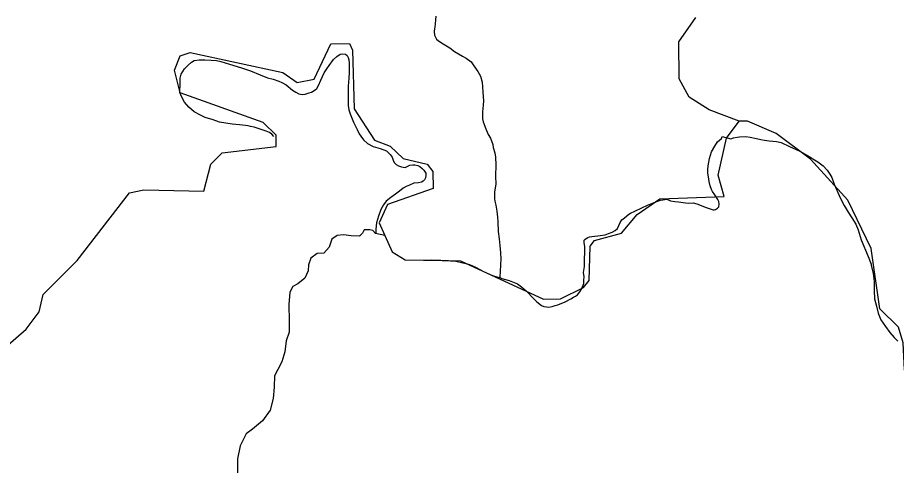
# Model space of a CAD drawing. Extents: x 2082433 to 2279600, y 546599 to 755198.
# Drawn here: x 2179656 to 2184792, y 637688 to 640303 of the extents above; entities that cross this region are included whole.
import ezdxf

# ---------------------------------------------------------------- set-up
doc = ezdxf.new("R2010")
doc.units = 0
doc.layers.add('Exist Hydrographic Creek Single Shore', color=7, linetype='Continuous')
doc.layers.add('Exist Hydrographic Misc Water Feature', color=7, linetype='Continuous')

msp = doc.modelspace()

# ---------------------------------------------------------------- linework, layer by layer
at = {"layer": 'Exist Hydrographic Creek Single Shore'}
for points in [[(2183872.6, 639698.5), (2183697.5, 639764.4), (2183580.6, 639838.9), (2183521.5, 639945.1), (2183520.5, 640161.6), (2183619.6, 640303.9)], [(2179491.4, 638298.3), (2179706.5, 638484.2), (2179781.3, 638584.4), (2179805.3, 638685.6), (2180004.5, 638884.9), (2180310.4, 639278.9), (2180393.4, 639296.9), (2180743.5, 639289.8), (2180784.5, 639446.4), (2180850.5, 639513.9), (2181166.5, 639550.2), (2181166.5, 639615.7), (2181090.4, 639689.4), (2180606.5, 639863.3), (2180572.5, 639995.2), (2180605.5, 640079.8), (2180663.5, 640098.3), (2181205.5, 639982.3), (2181289.5, 639924.8), (2181389.4, 639942.5), (2181487.4, 640150.4), (2181596.5, 640151.5), (2181613.5, 640111.8), (2181623.6, 639770.4), (2181741.5, 639587.6), (2181832.5, 639553), (2181908.6, 639479.3), (2182050.5, 639446.9), (2182083.5, 639403.6), (2182084.5, 639305.1), (2181818.6, 639212.1), (2181768.5, 639104.9), (2181802, 639030.5)], [(2181802, 639030.5), (2181844.4, 638936.1), (2181920.5, 638888.6), (2182244.5, 638882), (2182729.4, 638659), (2182829.5, 638660.2), (2182962.6, 638726.4), (2182995.6, 638768.4), (2183002.5, 638968.3), (2183027.6, 639000.6), (2183185.5, 639043.3), (2183276.5, 639153), (2183409.6, 639245.4), (2183784.4, 639257.5), (2183749.6, 639382.9), (2183798.6, 639598.4), (2183872.6, 639698.5)], [(2185814.5, 638563.4), (2185770.6, 638584), (2185544.6, 638742.8), (2185392.4, 638998.5), (2185326.6, 639032.6), (2185226.6, 638982.2), (2185227.6, 638805), (2185320.5, 638573.5), (2185313.5, 638367), (2185206.5, 638156), (2185089.6, 638079.6), (2184981.5, 638081.8), (2184881.4, 638139.6), (2184839.6, 638245.4), (2184830.6, 638403.1), (2184804.6, 638495.4), (2184695.5, 638602.6), (2184643.6, 638954.7), (2184508.5, 639236.2), (2184290.5, 639476.8), (2184089.5, 639625.2), (2183922.4, 639697.5), (2183872.6, 639698.5)]]:
    msp.add_lwpolyline(points, dxfattribs=at)
at = {"layer": 'Exist Hydrographic Misc Water Feature'}
msp.add_line((2183773.7, 639609.4), (2183823.6, 639595.7), dxfattribs=at)
for points in [[(2182100.3, 640311.6), (2182098.4, 640289.6), (2182096.6, 640265.5), (2182094.8, 640247.5), (2182092.7, 640239.8), (2182090.5, 640221.4), (2182092.7, 640199.6), (2182103.2, 640177.7), (2182115.1, 640167.8), (2182143.2, 640149.8), (2182182.9, 640126.3), (2182209.4, 640104.1), (2182255.3, 640078.5), (2182277.7, 640066.6), (2182305.8, 640044.9), (2182321.8, 640021), (2182345.7, 639989), (2182361.9, 639961), (2182370.6, 639925.2), (2182372.6, 639899.4), (2182374.4, 639867.4), (2182379, 639817.3), (2182377.5, 639791.2), (2182373.2, 639753.2), (2182373.4, 639725.2), (2182373.6, 639711.4), (2182377.7, 639693.3), (2182391.9, 639653.5), (2182405.8, 639619.7), (2182420, 639599.8), (2182432.5, 639561.8), (2182436.2, 639543.8), (2182444.8, 639513.7), (2182448.5, 639488), (2182450.9, 639443.8), (2182449.3, 639378), (2182451.5, 639329.8), (2182443.8, 639285.9), (2182442.3, 639246), (2182444.2, 639231.9), (2182450.3, 639207.9), (2182456.7, 639172.1), (2182460.8, 639138.2), (2182463, 639110.2), (2182465.1, 639053.9), (2182469.4, 639010.3), (2182473.7, 638972.4), (2182478, 638930.3), (2182480.3, 638894.3), (2182478.2, 638860.1), (2182476.8, 638820.2), (2182474.7, 638790.1), (2182474.7, 638784.5)], [(2181152.7, 639608.4), (2181142.3, 639622.5), (2181128.6, 639632.2), (2181108.3, 639640.2), (2181090.6, 639646.1), (2181068.5, 639653.9), (2181038.7, 639663.7), (2181016.4, 639667.9), (2181002.7, 639671.6), (2180988.5, 639673.3), (2180952, 639677.2), (2180910.2, 639681), (2180836.1, 639692.7), (2180798, 639706.5), (2180752.3, 639720.4), (2180724.4, 639733.9), (2180687.7, 639753.6), (2180655.9, 639779.5), (2180631.5, 639809.6), (2180615.3, 639837.5), (2180603.4, 639865.3), (2180605.1, 639921.1), (2180606.7, 639949.1), (2180612.4, 639973.4), (2180620.8, 639987.2), (2180630.7, 640003.1), (2180652.2, 640025.4), (2180672.7, 640043.4), (2180688.5, 640051.6), (2180716.4, 640055.9), (2180750.4, 640056), (2180786.3, 640054.3), (2180818.3, 640052.3), (2180844.1, 640046.8), (2180894.6, 640031), (2180964.5, 640009.1), (2181016.4, 639991.5), (2181072.8, 639968), (2181116.5, 639952.1), (2181148.9, 639944.3), (2181182.5, 639932.3), (2181200.7, 639924.7), (2181224.7, 639910.5), (2181262.9, 639878.9), (2181281.3, 639867.1), (2181299.2, 639857.1), (2181319.3, 639853.3), (2181337.1, 639855.4), (2181359.2, 639863.4), (2181373.2, 639867.4), (2181394.9, 639881.6), (2181405, 639889.8), (2181415.2, 639905.7), (2181428.5, 639937.8), (2181448.4, 639979.8), (2181462.2, 640004.1), (2181476.3, 640022.2), (2181501.7, 640058.5), (2181522.3, 640076.5), (2181541.7, 640088.6), (2181555.7, 640090.5), (2181571.5, 640088.5), (2181581.7, 640080.9), (2181588.1, 640070.6), (2181592, 640056.6), (2181594.2, 640038.9), (2181594.2, 640010.9), (2181594.6, 639982.8), (2181592.4, 639948.7), (2181588.5, 639902.7), (2181587.3, 639838.7), (2181587.5, 639788.8), (2181591.6, 639764.7), (2181599.8, 639740.7), (2181619.9, 639693.1), (2181640.2, 639649.1), (2181652.5, 639623.3), (2181662.3, 639611.2), (2181678.3, 639589.3), (2181700.6, 639567.8), (2181734.5, 639549.6), (2181774.7, 639537.9), (2181811.2, 639524.3), (2181832.9, 639504.3), (2181845, 639488.3), (2181851, 639470.4), (2181857.1, 639456.5), (2181869.2, 639444.5), (2181881.1, 639436.6), (2181899.5, 639430.6), (2181909.6, 639428.7), (2181921.5, 639426.9), (2181933.2, 639432.8), (2181949, 639441), (2181965, 639443), (2181977.5, 639443.2), (2181995.5, 639439.2), (2182007.2, 639433.4), (2182021.3, 639421.6), (2182029.6, 639411.4)], [(2182474.7, 638784.5), (2182486.6, 638780.2), (2182528.9, 638768.5), (2182558.8, 638756.7), (2182577, 638748.7), (2182600.8, 638730.9), (2182629.1, 638707.1), (2182675.7, 638659.6), (2182691.3, 638643.4), (2182717.7, 638621.6), (2182731.6, 638615.8), (2182747.6, 638613.8), (2182757.9, 638611.9), (2182779.8, 638615.8), (2182797.5, 638622.1), (2182813.3, 638626.2), (2182855.7, 638642.5), (2182889.1, 638660.6), (2182904.9, 638670.8), (2182917.4, 638676.6), (2182928.9, 638685), (2182941, 638701), (2182950.9, 638716.9), (2182964.6, 638751), (2182964.6, 638769.2), (2182966.2, 638788.9), (2182964.2, 638815.1), (2182968.3, 638849), (2182969.9, 638892.9), (2182971.6, 638933.2), (2182971.4, 638964.9), (2182967.3, 638989), (2182967.5, 639002.8), (2182971.2, 639007.1), (2182978.9, 639013.2), (2182989.2, 639019), (2182999.2, 639023.1), (2183011.1, 639025.4), (2183027.3, 639027.4), (2183047, 639029.3), (2183061.2, 639031.6), (2183089.5, 639035.5), (2183109.2, 639041.8), (2183130.9, 639049.9), (2183149.1, 639060.1), (2183161, 639072.1), (2183169, 639090), (2183176.8, 639106.2), (2183186.7, 639122.2), (2183202.2, 639134.4), (2183228.7, 639154.4), (2183238.5, 639160.6), (2183262.3, 639172.8), (2183304.4, 639192.8), (2183338, 639206.8), (2183366.1, 639219.2), (2183386.2, 639227.1), (2183414.1, 639237.5), (2183427.6, 639239.5), (2183449.7, 639241.8), (2183471.7, 639233.6), (2183497.9, 639230.1), (2183518, 639227.9), (2183560.1, 639222.3), (2183576.3, 639220.3), (2183603.9, 639220.5), (2183625.9, 639214.8), (2183641.9, 639208.8), (2183673.9, 639197), (2183698.1, 639188.9), (2183721.8, 639181.2), (2183727.8, 639181.2), (2183734.1, 639183), (2183746.2, 639189.3), (2183753.8, 639197.5), (2183755.7, 639213.4), (2183753.6, 639229.2), (2183747.7, 639241.4), (2183731.5, 639269), (2183717.3, 639287), (2183711.4, 639299.2), (2183703.2, 639321.2), (2183697.2, 639345.2), (2183692.9, 639373), (2183690.7, 639394.8), (2183690.7, 639415.1), (2183692.7, 639437.1), (2183700.3, 639481), (2183712.2, 639518.9), (2183730.3, 639553.1), (2183745.6, 639577.1), (2183757.5, 639587.1), (2183769.8, 639597.4), (2183773.7, 639609.4)], [(2183823.6, 639595.7), (2183840, 639601.8), (2183861.5, 639603.8), (2183875.4, 639605.8), (2183911.5, 639608), (2183937.6, 639604.1), (2183973.7, 639596.2), (2183999.7, 639590.7), (2184021.4, 639586.6), (2184047.7, 639583), (2184091.6, 639579.2), (2184117.8, 639573.2), (2184167.8, 639549.5), (2184227.9, 639522.1), (2184258.1, 639506.2), (2184285.9, 639490.2), (2184304.4, 639478.5), (2184332.3, 639460.5), (2184364.5, 639436.6), (2184386.6, 639413), (2184403, 639389), (2184414.9, 639369), (2184429.1, 639331.1), (2184465.6, 639247.3), (2184487.5, 639205.5), (2184509.7, 639167.6), (2184532.2, 639133.9), (2184554.4, 639096), (2184568.5, 639063.9), (2184587, 639006.3), (2184627.2, 638908.6), (2184645.4, 638862.4), (2184643.8, 638856.6), (2184655.7, 638808.6), (2184662, 638762.6), (2184662.4, 638708.6), (2184664.7, 638660.8), (2184674.9, 638618.7), (2184685, 638576.6), (2184701.2, 638538.9), (2184727.4, 638499.3), (2184753.7, 638465.3), (2184778.1, 638435.7), (2184799.8, 638413.7)], [(2182029.6, 639411.4), (2182041.4, 639393.8), (2182041.4, 639381.6), (2182039.6, 639367.7), (2182033.9, 639355.6), (2182025.7, 639347.5), (2182015.8, 639341.7), (2181998, 639337.4), (2181971.7, 639335.3), (2181945.9, 639325.1), (2181926.2, 639317.1), (2181910, 639306.9), (2181888.3, 639288.7), (2181864.3, 639272.5), (2181836.4, 639252.4), (2181810.6, 639230.3), (2181795, 639210.3), (2181778.8, 639182), (2181765.2, 639143.9), (2181752.9, 639104), (2181749.7, 639068), (2181749.9, 639044)], [(2181802, 639030.5), (2181747.8, 639042.2), (2181732.2, 639060.5), (2181714.2, 639062.8), (2181682.2, 639063.3), (2181671.9, 639043.4), (2181653.7, 639027.6), (2181605.7, 639028.4), (2181559.8, 639035.1), (2181523.7, 639029.7), (2181491.5, 639010.2), (2181476.7, 638962.3), (2181446.2, 638926.8), (2181406.2, 638925.4), (2181369.7, 638897.9), (2181355.1, 638860.2), (2181354.7, 638824.1), (2181334, 638782.4), (2181293.4, 638749), (2181263.5, 638733.4), (2181246.7, 638699.7), (2181241.7, 638627.7), (2181242.2, 638529.6), (2181243.2, 638465.5), (2181226.4, 638415.7), (2181217.5, 638351.8), (2181200.7, 638294), (2181175.9, 638248.3), (2181157.5, 638210.6), (2181154.4, 638144.6), (2181149.5, 638078.7), (2181132.4, 638010.8), (2181087.5, 637949.5), (2181028.7, 637900.3), (2180992.2, 637872.9), (2180957.1, 637803.3), (2180941.1, 637727.7), (2180941.1, 637627.8)], [(2182028.5, 638887.5), (2182072.4, 638887.8), (2182130.2, 638886.4), (2182174.3, 638884.6), (2182186.2, 638882.8), (2182216.6, 638880.6), (2182282.4, 638865), (2182296.5, 638861.2), (2182336.5, 638843.5), (2182379, 638819.6), (2182430.6, 638798), (2182456.9, 638790), (2182474.7, 638784.5)]]:
    msp.add_lwpolyline(points, dxfattribs=at)

doc.saveas('drawing.dxf')
